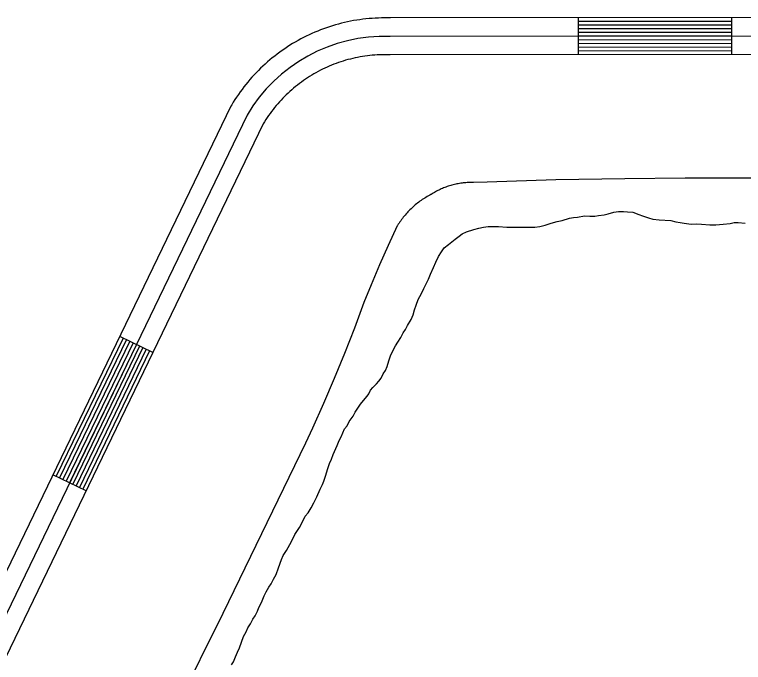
# Model space of a CAD drawing. Extents: x 3180038 to 3217926, y 922069 to 947485.
# Drawn here: x 3190976 to 3191569, y 938604 to 939132 of the extents above; entities that cross this region are included whole.
import ezdxf

# ---------------------------------------------------------------- set-up
doc = ezdxf.new("R2010")
doc.units = 0
for name, color, linetype in [('V-LEVE-TOET', 7, 'Continuous'), ('V-ROAD-CNTR', 7, 'Continuous'), ('V-RRAP-FSHR', 7, 'Continuous'), ('V-TOPO-SHOR', 7, 'Continuous')]:
    doc.layers.add(name, color=color, linetype=linetype)

msp = doc.modelspace()

# ---------------------------------------------------------------- linework, layer by layer
at = {"layer": 'V-LEVE-TOET'}
for points in [[(3191699.99, 938998.52), (3191521.65, 938998.51), (3191472.44, 938997.96), (3191472.44, 938997.96), (3191416.43, 938997.18), (3191360.44, 938995.44), (3191349.35, 938994.98), (3191349.35, 938994.98), (3191348.31, 938995), (3191347.27, 938995.01), (3191346.23, 938994.99), (3191345.19, 938994.97), (3191344.15, 938994.92), (3191343.12, 938994.85), (3191342.08, 938994.76), (3191341.05, 938994.66), (3191340.02, 938994.54), (3191338.98, 938994.4), (3191337.96, 938994.25), (3191336.93, 938994.07), (3191335.91, 938993.88), (3191334.9, 938993.67), (3191333.88, 938993.44), (3191332.87, 938993.2), (3191331.87, 938992.93), (3191330.87, 938992.65), (3191329.87, 938992.36), (3191328.88, 938992.04), (3191327.9, 938991.71), (3191326.92, 938991.36), (3191325.95, 938990.99), (3191324.98, 938990.61), (3191324.02, 938990.21), (3191323.07, 938989.79), (3191322.13, 938989.36), (3191321.19, 938988.91), (3191320.26, 938988.44), (3191319.34, 938987.96), (3191318.43, 938987.46), (3191317.53, 938986.95), (3191316.63, 938986.42), (3191315.75, 938985.87), (3191314.87, 938985.31), (3191314.74, 938985.23), (3191314.74, 938985.23), (3191313.7, 938984.69), (3191312.67, 938984.13), (3191311.64, 938983.55), (3191310.63, 938982.96), (3191309.63, 938982.35), (3191308.64, 938981.72), (3191307.65, 938981.08), (3191306.69, 938980.41), (3191305.73, 938979.73), (3191304.78, 938979.04), (3191303.85, 938978.33), (3191302.93, 938977.6), (3191302.02, 938976.85), (3191301.12, 938976.09), (3191300.24, 938975.32), (3191299.37, 938974.53), (3191298.52, 938973.72), (3191297.68, 938972.9), (3191296.86, 938972.06), (3191296.04, 938971.21)], [(3191296.04, 938971.21), (3191295.25, 938970.35), (3191294.47, 938969.47), (3191293.7, 938968.58), (3191292.95, 938967.68), (3191292.22, 938966.76), (3191291.5, 938965.83), (3191290.8, 938964.89), (3191290.12, 938963.93), (3191289.45, 938962.97), (3191288.8, 938961.99), (3191288.17, 938961), (3191287.55, 938960), (3191287.35, 938959.68), (3191287.35, 938959.68), (3191279.95, 938943.86), (3191272.82, 938927.91), (3191265.97, 938911.84), (3191260.04, 938897.28), (3191260.04, 938897.28), (3191252.41, 938876.56), (3191244.42, 938855.98), (3191236.07, 938835.54), (3191227.36, 938815.25), (3191218.31, 938795.11), (3191212.64, 938782.98), (3191212.64, 938782.98), (3191145.38, 938644.33), (3191145.38, 938644.33), (3191071.1, 938494.54)]]:
    msp.add_lwpolyline(points, dxfattribs=at)
at = {"layer": 'V-ROAD-CNTR'}
for p, q in [((3191434.74, 939099.05), (3191434.72, 939129.05)), ((3191559.73, 939099.11), (3191559.72, 939129.11)), ((3191088.43, 938856.73), (3191061.41, 938869.77)), ((3191034.1, 938744.16), (3191007.08, 938757.2))]:
    msp.add_line(p, q, dxfattribs=at)
for points in [[(3192531.21, 939129.55), (3191281.81, 939128.98), (3191279.56, 939129.04), (3191276.98, 939129.05), (3191274.5, 939129.02), (3191271.96, 939128.96), (3191269.38, 939128.83), (3191266.9, 939128.67), (3191264.37, 939128.48), (3191261.79, 939128.22), (3191259.29, 939127.93), (3191256.76, 939127.59), (3191254.29, 939127.21), (3191251.8, 939126.8), (3191249.24, 939126.32), (3191246.76, 939125.8), (3191244.32, 939125.25), (3191241.86, 939124.66), (3191239.38, 939124.01), (3191236.93, 939123.33), (3191234.49, 939122.59), (3191232.1, 939121.84), (3191229.68, 939121.02), (3191227.27, 939120.16), (3191224.92, 939119.27), (3191222.56, 939118.34), (3191220.2, 939117.35), (3191217.88, 939116.34), (3191215.59, 939115.29), (3191213.27, 939114.19), (3191210.99, 939113.03), (3191208.78, 939111.87), (3191206.57, 939110.67), (3191204.33, 939109.4), (3191202.13, 939108.09), (3191200, 939106.78), (3191197.85, 939105.42), (3191195.7, 939103.97), (3191193.65, 939102.55), (3191191.6, 939101.09), (3191189.53, 939099.56), (3191187.53, 939098), (3191185.53, 939096.42), (3191183.6, 939094.8), (3191181.68, 939093.18), (3191179.75, 939091.45), (3191177.9, 939089.75), (3191176.08, 939088.01), (3191174.23, 939086.2)], [(3191559.72, 939126.11), (3191434.72, 939126.05)], [(3191559.72, 939123.11), (3191434.72, 939123.05)], [(3191559.72, 939120.11), (3191434.73, 939120.05)], [(3191559.73, 939117.11), (3191434.73, 939117.05)], [(3192531.38, 939114.55), (3191281.61, 939113.98)], [(3191559.73, 939114.11), (3191434.73, 939114.05)], [(3191559.73, 939111.11), (3191434.73, 939111.05)], [(3191559.73, 939108.11), (3191434.73, 939108.05)], [(3191559.73, 939105.11), (3191434.73, 939105.05)], [(3192531.55, 939099.55), (3191281.41, 939098.98), (3191279.1, 939099.04), (3191277.13, 939099.05), (3191275.07, 939099.02), (3191273.04, 939098.97), (3191271.07, 939098.88), (3191269.02, 939098.75), (3191267, 939098.59), (3191265.04, 939098.4), (3191263.04, 939098.16), (3191261.03, 939097.89), (3191259.01, 939097.58), (3191257.01, 939097.25), (3191255.07, 939096.89), (3191253.12, 939096.48), (3191251.11, 939096.03), (3191249.15, 939095.56), (3191247.2, 939095.05), (3191245.28, 939094.51), (3191243.35, 939093.93), (3191241.41, 939093.31), (3191239.5, 939092.67), (3191237.63, 939092.01), (3191235.72, 939091.28), (3191233.86, 939090.55), (3191232, 939089.77), (3191230.14, 939088.96), (3191228.3, 939088.11), (3191226.5, 939087.26), (3191224.73, 939086.36), (3191222.9, 939085.4), (3191221.12, 939084.44), (3191219.39, 939083.46), (3191217.68, 939082.44), (3191215.92, 939081.35), (3191214.23, 939080.28), (3191212.59, 939079.18), (3191210.9, 939078.01), (3191209.24, 939076.83), (3191207.67, 939075.66), (3191206.06, 939074.41), (3191204.48, 939073.16), (3191202.92, 939071.86), (3191201.38, 939070.55), (3191199.9, 939069.23), (3191198.41, 939067.85), (3191196.94, 939066.45), (3191195.53, 939065.06)], [(3191559.73, 939102.11), (3191434.73, 939102.05)], [(3191174.23, 939086.2), (3191172.48, 939084.39), (3191170.74, 939082.57), (3191169.03, 939080.68), (3191167.35, 939078.78), (3191165.68, 939076.82), (3191164.09, 939074.86), (3191162.54, 939072.91), (3191160.96, 939070.86), (3191159.46, 939068.8), (3191158.01, 939066.77), (3191156.56, 939064.65), (3191155.15, 939062.51), (3191153.81, 939060.38), (3191152.53, 939058.29), (3191151.81, 939057.08), (3189829.73, 936317.66)], [(3191195.53, 939065.06), (3191194.11, 939063.6), (3191192.72, 939062.14), (3191191.37, 939060.65), (3191190.01, 939059.12), (3191188.75, 939057.63), (3191187.46, 939056.05), (3191186.18, 939054.44), (3191184.97, 939052.87), (3191183.8, 939051.26), (3191182.59, 939049.57), (3191181.47, 939047.93), (3191180.37, 939046.27), (3191179.3, 939044.56), (3191178.2, 939042.76), (3191178.24, 939042.82), (3189856.74, 936304.61)], [(3191165.02, 939049.95), (3189843.24, 936311.14)], [(3191064.11, 938868.47), (3191009.78, 938755.89)], [(3191066.81, 938867.16), (3191012.48, 938754.59)], [(3191069.51, 938865.86), (3191015.18, 938753.28)], [(3191072.22, 938864.56), (3191017.89, 938751.98)], [(3191074.92, 938863.25), (3191020.59, 938750.68)], [(3191077.62, 938861.95), (3191023.29, 938749.37)], [(3191080.32, 938860.64), (3191025.99, 938748.07)], [(3191083.02, 938859.34), (3191028.69, 938746.76)], [(3191085.72, 938858.04), (3191031.39, 938745.46)]]:
    msp.add_lwpolyline(points, dxfattribs=at)
msp.add_arc((3191277.35, 938983.58), 130.47, 88.12871, 149.42162, dxfattribs=at)
at = {"layer": 'V-RRAP-FSHR'}
msp.add_spline([(3188909.67, 936835.56), (3188947.17, 936904.9), (3189148.2, 937330.34), (3189156.65, 937362.67), (3189315.07, 937655.25), (3189456.11, 937980.67), (3189785.8, 938633.8), (3189989.58, 939082.49), (3190086.54, 939246.28), (3190202.2, 939544.14), (3190260.41, 939640.92), (3190317.47, 939690.4), (3190371.63, 939771.98), (3190383.24, 939818.37), (3190378.32, 939877.04), (3190456.71, 940024.39), (3190526.89, 940196.44), (3190631.99, 940397.77), (3190706.57, 940575.74), (3190844.1, 940852.1), (3190870.74, 940905.55), (3190891.62, 940984.86), (3190926.08, 941035.42), (3191101.29, 941369.43), (3191117.19, 941389.32)], degree=3, dxfattribs=at)
at = {"layer": 'V-TOPO-SHOR'}
for points in [[(3191251.37, 938804.93), (3191253.11, 938808.06), (3191255.71, 938812.04), (3191257.44, 938814.6), (3191259.75, 938817.72), (3191262.92, 938821.13), (3191264.08, 938823.12), (3191265.53, 938825.96), (3191267.55, 938828.23), (3191270.43, 938831.07), (3191272.44, 938833.34), (3191274.18, 938835.89), (3191275.92, 938839.31), (3191277.66, 938842.15), (3191279.11, 938845.28), (3191280.57, 938849.84), (3191281.74, 938853.83), (3191283.2, 938856.96), (3191285.81, 938862.08), (3191287.83, 938865.21), (3191290.15, 938868.91), (3191292.17, 938872.61), (3191293.91, 938875.45), (3191295.65, 938878.58), (3191298.54, 938883.41), (3191300.29, 938887.4), (3191301.46, 938891.39), (3191302.63, 938895.09), (3191304.38, 938899.94), (3191306.99, 938904.77), (3191309.02, 938908.75), (3191311.35, 938913.59), (3191312.8, 938916.44), (3191314.26, 938920.43), (3191316.87, 938925.84), (3191318.62, 938930.11), (3191320.94, 938934.94), (3191323.25, 938938.64), (3191325.56, 938941.76), (3191329.01, 938944.59), (3191334.47, 938948.84), (3191337.63, 938951.38), (3191340.22, 938953.36), (3191343.66, 938954.77), (3191349.67, 938956.72), (3191353.68, 938957.83), (3191357.4, 938958.66), (3191361.4, 938959.2), (3191365.98, 938959.16), (3191369.69, 938959.13), (3191376.54, 938958.8), (3191381.97, 938958.75), (3191388.25, 938958.71), (3191391.4, 938958.68), (3191396.25, 938958.64), (3191399.39, 938958.62), (3191403.4, 938959.16), (3191407.69, 938960.27), (3191412.56, 938961.95), (3191417.43, 938963.34), (3191421.43, 938964.16), (3191427.45, 938966.12), (3191430.88, 938966.66), (3191434.02, 938966.92), (3191439.75, 938968.02), (3191444.03, 938967.7), (3191448.03, 938967.67), (3191451.17, 938968.22), (3191455.75, 938968.75), (3191458.9, 938969.58), (3191463.48, 938970.98), (3191467.48, 938971.52), (3191468.34, 938971.51), (3191471.48, 938971.49), (3191474.62, 938971.18), (3191479.19, 938970.86), (3191484.03, 938969.11), (3191486.88, 938967.94), (3191491.72, 938966.19), (3191495.43, 938965.3), (3191500.57, 938964.69), (3191509.99, 938964.05), (3191513.98, 938963.16), (3191517.69, 938962.56), (3191520.83, 938961.96), (3191526.53, 938961.06), (3191531.11, 938961.31), (3191535.11, 938961), (3191541.67, 938960.66), (3191546.53, 938960.62), (3191552.53, 938961.15), (3191558.25, 938961.68), (3191561.68, 938962.5), (3191564.83, 938962.48), (3191570.53, 938961.87)], [(3191152.39, 938602.3), (3191154.12, 938604.86), (3191155.58, 938608.85), (3191157.33, 938612.84), (3191158.78, 938616.25), (3191160.53, 938620.81), (3191162.28, 938625.36), (3191164.31, 938629.35), (3191165.76, 938632.48), (3191167.79, 938635.89), (3191169.82, 938639.59), (3191171.55, 938642.43), (3191173.58, 938646.13), (3191174.75, 938648.98), (3191176.78, 938653.25), (3191179.11, 938658.66), (3191180.56, 938661.79), (3191182.88, 938665.77), (3191184.61, 938668.33), (3191186.64, 938672.03), (3191188.67, 938676.01), (3191190.71, 938681.42), (3191193.05, 938688.26), (3191194.5, 938691.39), (3191197.1, 938695.37), (3191200, 938700.49), (3191202.03, 938704.47), (3191204.06, 938708.46), (3191207.82, 938714.14), (3191210.43, 938719.26), (3191212.46, 938723.53), (3191214.77, 938726.09), (3191217.37, 938730.35), (3191219.4, 938734.33), (3191221.72, 938739.17), (3191224.63, 938745.43), (3191226.37, 938749.13), (3191227.53, 938751.98), (3191229.29, 938756.83), (3191230.47, 938761.39), (3191232.22, 938766.23), (3191233.67, 938769.93), (3191235.13, 938773.63), (3191238.33, 938781.04), (3191240.07, 938785.02), (3191241.53, 938788.15), (3191244.43, 938794.42), (3191246.45, 938796.97), (3191248.19, 938800.39), (3191251.37, 938804.93)]]:
    msp.add_lwpolyline(points, dxfattribs=at)

doc.saveas('drawing.dxf')
